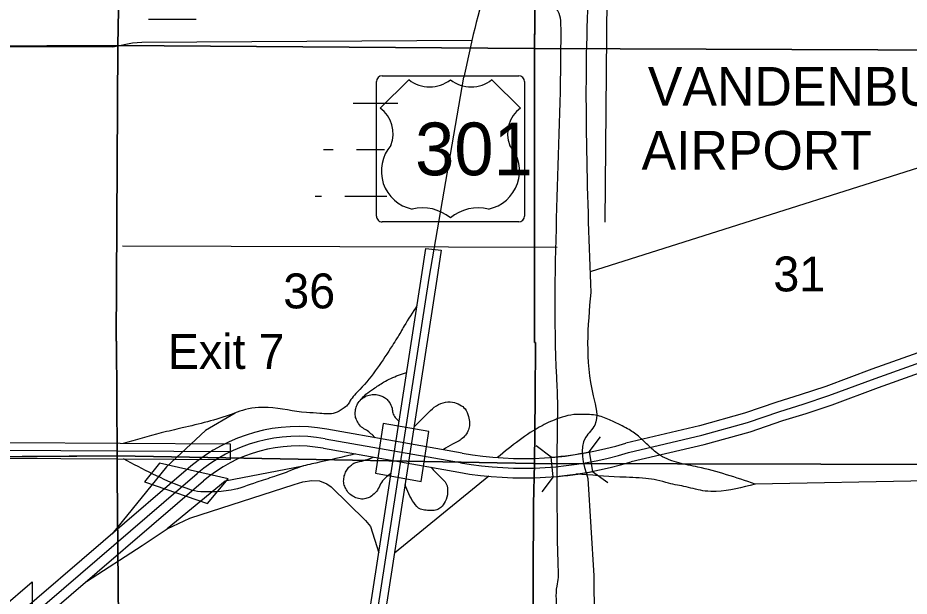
# Model space of a CAD drawing. Extents: x 380424 to 701066, y 1117407 to 1412949.
# Drawn here: x 535783 to 547281, y 1329706 to 1337166 of the extents above; entities that cross this region are included whole.
import ezdxf

# ---------------------------------------------------------------- set-up
doc = ezdxf.new("R2010")
doc.units = 0
for name, color, linetype in [('Airport Names', 7, 'Continuous'), ('Airport Runways', 7, 'Continuous'), ('Bridges   Interstate', 7, 'Continuous'), ('Interstate Divided Highway Outline and Fill', 7, 'Continuous'), ('Interstate Highway Center Lines', 7, 'Continuous'), ('Interstate Ramps', 7, 'Continuous'), ('Interstates Related Text', 7, 'Continuous'), ('Local Roads Paved', 7, 'Continuous'), ('Masks for Road Features', 7, 'Continuous'), ('Narrow Canals', 7, 'Continuous'), ('Roadshilelds US Highways', 7, 'Continuous'), ('Section Lines', 7, 'Continuous'), ('Section Numbers', 7, 'Continuous'), ('Swamps', 7, 'Continuous'), ('Township  and Range lines', 7, 'Continuous'), ('US Route Divided Highway Outline and Fill', 7, 'Continuous'), ('US Routes Highway Center Lines', 7, 'Continuous'), ('US Routes Ramps', 7, 'Continuous'), ('Wide Rivers and Canals', 7, 'Continuous')]:
    doc.layers.add(name, color=color, linetype=linetype)

msp = doc.modelspace()

# ---------------------------------------------------------------- linework, layer by layer
at = {"layer": 'Airport Runways'}
msp.add_line((543360, 1334528), (543390, 1337767), dxfattribs=at)
at = {"layer": 'Bridges   Interstate'}
for p, q in [((543155, 1331567), (543300, 1331760)), ((542663, 1331499), (542469, 1331644)), ((543155, 1331567), (543198, 1331314)), ((542687, 1331244), (542663, 1331499)), ((543198, 1331314), (543392, 1331170)), ((542687, 1331244), (542543, 1331051))]:
    msp.add_line(p, q, dxfattribs=at)
for radius, start, end in [(4499, 274.6171, 280.9509), (4755, 274.6598, 280.8792)]:
    msp.add_arc((542301, 1335983), radius, start, end, dxfattribs=at)
at = {"layer": 'Interstate Divided Highway Outline and Fill'}
for p, q in [((541515, 1331551), (539768, 1331861)), ((539724, 1331614), (541471, 1331305)), ((538016, 1331382), (526788, 1321753)), ((526951, 1321563), (538178, 1331192))]:
    msp.add_line(p, q, dxfattribs=at)
for points in [[(562203, 1335932), (559833, 1335443), (557187, 1334885), (555785, 1334587), (555357, 1334496), (554797, 1334384), (554351, 1334305), (553873, 1334226), (552898, 1334075), (551259, 1333826), (550430, 1333706), (549699, 1333596), (549349, 1333523), (549108, 1333457), (548722, 1333323), (548205, 1333134), (546799, 1332633), (546205, 1332411), (545877, 1332302), (545575, 1332208), (545158, 1332065), (544576, 1331905), (543625, 1331681)], [(543694, 1331441), (544638, 1331663), (545232, 1331826), (545652, 1331970), (545953, 1332064), (546288, 1332175), (546885, 1332398), (548290, 1332899), (548806, 1333087), (549182, 1333218), (549408, 1333280), (549743, 1333350), (550467, 1333459), (551296, 1333579), (552936, 1333828), (553913, 1333979), (554393, 1334058), (554843, 1334138), (555407, 1334252), (555837, 1334342), (557239, 1334640), (559884, 1335198), (562263, 1335689)]]:
    msp.add_lwpolyline(points, dxfattribs=at)
for centre, radius, start, end in [((539397, 1329771), 2122, 79.9464, 130.6156), ((542301, 1335983), 4502, 259.9473, 287.1027), ((539397, 1329771), 1872, 79.9464, 130.6156), ((542301, 1335983), 4752, 259.9473, 287.0515)]:
    msp.add_arc(centre, radius, start, end, dxfattribs=at)
at = {"layer": 'Interstate Highway Center Lines'}
for p, q in [((539746, 1331737), (541493, 1331428)), ((526869, 1321658), (538097, 1331287))]:
    msp.add_line(p, q, dxfattribs=at)
msp.add_lwpolyline([(543661, 1331561), (544607, 1331784), (545195, 1331946), (545614, 1332089), (545915, 1332183), (546247, 1332293), (546842, 1332515), (548248, 1333017), (548764, 1333205), (549145, 1333337), (549378, 1333401), (549721, 1333473), (550449, 1333582), (551278, 1333703), (552917, 1333952), (553893, 1334102), (554372, 1334182), (554820, 1334261), (555382, 1334374), (555811, 1334464), (557213, 1334762), (559859, 1335320), (562233, 1335810)], dxfattribs=at)
for centre, radius, start, end in [((539397, 1329771), 1997, 79.9464, 130.6156), ((542301, 1335983), 4627, 259.9473, 287.1027)]:
    msp.add_arc(centre, radius, start, end, dxfattribs=at)
at = {"layer": 'Interstate Ramps'}
for p, q in [((538587, 1332068), (538205, 1331844)), ((538205, 1331844), (537702, 1331374)), ((537702, 1331374), (537001, 1330511)), ((539462, 1331383), (538457, 1331189)), ((538457, 1331189), (537708, 1330573))]:
    msp.add_line(p, q, dxfattribs=at)
for points in [[(536668, 1329897), (537386, 1330359), (537708, 1330573), (538001, 1330712), (539346, 1331145), (539458, 1331180), (539574, 1331200), (539673, 1331194), (539768, 1331156), (539823, 1331117), (540269, 1330680), (540333, 1330603), (540439, 1330263)], [(541857, 1331252), (540641, 1330261)]]:
    msp.add_lwpolyline(points, dxfattribs=at)
for points in [[(540932, 1333455), (540767, 1333191), (540676, 1333036), (540616, 1332941), (540195, 1332372), (540067, 1332221), (540036, 1332172), (539979, 1332125), (539876, 1332069), (539679, 1332064), (539505, 1332074), (539012, 1332139), (538679, 1332102), (538547, 1332055), (537904, 1331876), (537632, 1331811), (537143, 1331676)], [(540215, 1332248), (540273, 1332310), (540371, 1332382), (540502, 1332466), (540595, 1332515), (540798, 1332590)], [(540392, 1331750), (540279, 1331847), (540218, 1331886), (540167, 1331949), (540141, 1332012), (540136, 1332077), (540148, 1332145), (540174, 1332198), (540228, 1332259), (540300, 1332295), (540370, 1332307), (540441, 1332300), (540491, 1332281), (540537, 1332252), (540574, 1332208), (540610, 1332131), (540620, 1332070), (540700, 1331957)], [(540892, 1331886), (541062, 1332059), (541155, 1332143), (541270, 1332200), (541389, 1332209), (541486, 1332174), (541552, 1332121), (541596, 1332023), (541610, 1331935), (541601, 1331869), (541570, 1331798), (541517, 1331741), (541460, 1331701), (541389, 1331666), (541271, 1331594)], [(545293, 1331152), (544554, 1331371), (544311, 1331424), (544072, 1331521), (543927, 1331640), (543790, 1331768), (543649, 1331865), (543455, 1331962), (543287, 1332029), (543079, 1332051), (542916, 1332042), (542766, 1332002), (542545, 1331905), (541972, 1331494)], [(540597, 1331289), (540461, 1331153), (540422, 1331074), (540378, 1331024), (540317, 1330980), (540255, 1330961), (540178, 1330964), (540111, 1330991), (540051, 1331036), (540013, 1331093), (539990, 1331155), (539988, 1331224), (540005, 1331289), (540034, 1331345), (540076, 1331389), (540117, 1331420), (540174, 1331439), (540234, 1331453), (540369, 1331500)], [(541112, 1331368), (541230, 1331247), (541310, 1331154), (541327, 1331044), (541296, 1330925), (541239, 1330850), (541186, 1330819), (541124, 1330810), (541049, 1330814), (540979, 1330828), (540890, 1330912), (540778, 1331147)], [(545293, 1331152), (544792, 1331057), (544651, 1331062), (544404, 1331115), (544178, 1331163), (544028, 1331203), (543883, 1331225), (543547, 1331243), (542991, 1331282)]]:
    msp.add_spline(points, degree=3, dxfattribs=at)
at = {"layer": 'Local Roads Paved'}
msp.add_lwpolyline([(541640, 1336873), (537382, 1336846), (537260, 1336838), (537008, 1336786), (533451, 1336795), (529188, 1336802)], dxfattribs=at)
at = {"layer": 'Masks for Road Features'}
for points in [[(540495, 1331935), (540395, 1331292), (540986, 1331187), (541086, 1331830)], [(537612, 1331421), (537417, 1331181), (538231, 1330900), (538496, 1331219)], [(535567, 1329545), (535968, 1329889), (535965, 1329030), (535564, 1328686)]]:
    msp.add_lwpolyline(points, close=True, dxfattribs=at)
at = {"layer": 'Narrow Canals'}
for points in [[(543170, 1333893), (548956, 1335727), (549784, 1336012), (550296, 1336159), (550877, 1336302), (551304, 1336370), (553215, 1336661), (554033, 1336656), (554936, 1336054), (555004, 1335975), (555078, 1335795), (555099, 1335595), (555036, 1333795)], [(542741, 1334205), (537133, 1334222)]]:
    msp.add_lwpolyline(points, dxfattribs=at)
at = {"layer": 'Roadshilelds US Highways'}
for p, q in [((540827, 1336368), (540458, 1336002)), ((540483, 1336418), (542244, 1336418)), ((540827, 1336368), (540827, 1336368)), ((541363, 1336366), (541363, 1336366)), ((542269, 1336002), (541899, 1336368)), ((540408, 1334609), (540408, 1336343)), ((542319, 1336343), (542319, 1334609)), ((542244, 1334534), (540483, 1334534))]:
    msp.add_line(p, q, dxfattribs=at)
for centre, radius, start, end in [((540483, 1336343), 75, 89.9997, 179.9997), ((541096, 1336704), 430, 231.2913, 308.3623), ((541630, 1336704), 430, 231.6372, 308.7082), ((542244, 1336343), 75, 359.9997, 89.9997), ((540216, 1335672), 409, 338.3053, 53.8196), ((542510, 1335672), 409, 126.1798, 201.6941), ((540973, 1335190), 501, 138.7828, 258.2375), ((541753, 1335190), 501, 281.7619, 41.2166), ((541004, 1334157), 558, 49.9099, 103.7763), ((541723, 1334157), 558, 76.2232, 130.0896), ((540483, 1334609), 75, 179.9997, 269.9997), ((542244, 1334609), 75, 269.9997, 359.9997)]:
    msp.add_arc(centre, radius, start, end, dxfattribs=at)
at = {"layer": 'Section Lines'}
for points in [[(537173, 1342106), (537073, 1336811), (535234, 1336799), (531783, 1336819), (531826, 1342126), (531827, 1342135), (535246, 1342146), (535245, 1342112)], [(542514, 1342048), (542447, 1336786), (542447, 1336772), (542442, 1336771), (537073, 1336811), (537173, 1342106), (537183, 1342102)], [(547978, 1342050), (547978, 1342044), (547983, 1336747), (542447, 1336772), (542447, 1336786), (542514, 1342048)], [(537073, 1336811), (537052, 1332993), (537057, 1332993), (537064, 1331516), (537057, 1331516), (535223, 1331502), (535213, 1331502), (535213, 1331495), (531771, 1331513), (531771, 1331535), (531758, 1333005), (531758, 1333010), (531783, 1336819), (535234, 1336799)], [(542447, 1336772), (542446, 1332977), (542463, 1332977), (542456, 1332264), (542449, 1331415), (542434, 1331415), (537064, 1331516), (537057, 1332993), (537052, 1332993), (537073, 1336811), (542442, 1336771)], [(547983, 1336747), (547988, 1332961), (547988, 1331406), (542449, 1331415), (542456, 1332264), (542463, 1332977), (542446, 1332977), (542447, 1336772)], [(537064, 1331516), (537064, 1331269), (537097, 1327507), (537097, 1326151), (535206, 1326165), (535196, 1326164), (535196, 1326158), (531764, 1326183), (531771, 1331513), (535213, 1331495), (535213, 1331502), (535223, 1331502), (537057, 1331516)], [(542449, 1331415), (542435, 1330892), (542414, 1326126), (542414, 1326122), (542409, 1326122), (537120, 1326151), (537097, 1326151), (537097, 1327507), (537064, 1331269), (537064, 1331516), (542434, 1331415)], [(547988, 1331406), (547984, 1326066), (547971, 1326066), (542414, 1326122), (542414, 1326126), (542435, 1330892), (542449, 1331415)]]:
    msp.add_lwpolyline(points, close=True, dxfattribs=at)
at = {"layer": 'Swamps'}
for p, q in [((537467, 1337149), (538067, 1337149)), ((540152, 1335466), (540511, 1335466))]:
    msp.add_line(p, q, dxfattribs=at)
for points in [[(538067, 1337149), (538084, 1337149)], [(540109, 1336066), (540602, 1336066)], [(540602, 1336066), (540685, 1336066)], [(539727, 1335466), (539852, 1335466)], [(539620, 1334866), (539702, 1334866)], [(540002, 1334866), (540544, 1334866)]]:
    msp.add_lwpolyline(points, dxfattribs=at)
at = {"layer": 'Township  and Range lines'}
for p, q in [((542514, 1342048), (542447, 1336786)), ((542447, 1336772), (542446, 1332977)), ((542447, 1336786), (542447, 1336772)), ((542446, 1332977), (542463, 1332977)), ((542463, 1332977), (542456, 1332264)), ((542456, 1332264), (542449, 1331415)), ((535223, 1331502), (537057, 1331516)), ((537057, 1331516), (537064, 1331516)), ((537064, 1331516), (542434, 1331415)), ((542434, 1331415), (542449, 1331415)), ((542449, 1331415), (542435, 1330892)), ((542449, 1331415), (547988, 1331406)), ((542435, 1330892), (542414, 1326126))]:
    msp.add_line(p, q, dxfattribs=at)
at = {"layer": 'US Route Divided Highway Outline and Fill'}
msp.add_lwpolyline([(539856, 1326496), (540989, 1333825), (541046, 1334189), (541245, 1334167), (541187, 1333793), (540054, 1326466)], dxfattribs=at)
msp.add_lwpolyline([(538525, 1331468), (538526, 1331668), (508633, 1331846), (508183, 1331848), (508183, 1331648), (508632, 1331646)], close=True, dxfattribs=at)
at = {"layer": 'US Routes Highway Center Lines'}
msp.add_line((547525, 1331193), (545293, 1331152), dxfattribs=at)
for points in [[(539955, 1326481), (541088, 1333809), (541538, 1336400)], [(538525, 1331568), (508633, 1331746), (496031, 1331821), (493112, 1331838)]]:
    msp.add_lwpolyline(points, dxfattribs=at)
msp.add_arc((556092, 1333486), 14843, 158.729, 168.6805, dxfattribs=at)
at = {"layer": 'US Routes Ramps'}
msp.add_spline([(540140, 1331541), (539628, 1331423), (539417, 1331370), (539293, 1331322), (539092, 1331249), (538864, 1331175), (538533, 1331073), (538404, 1331057), (538227, 1331050), (538062, 1331065), (537917, 1331110), (537146, 1331476)], degree=3, dxfattribs=at)
at = {"layer": 'Wide Rivers and Canals'}
msp.add_lwpolyline([(543136, 1331223), (543214, 1329968)], dxfattribs=at)
for points in [[(546050, 1342907), (546052, 1341883), (546052, 1341656), (546031, 1341450), (546000, 1341337), (545899, 1341099), (545807, 1340956), (545730, 1340868), (545539, 1340652), (545418, 1340520), (543251, 1338197), (543194, 1338104), (543168, 1338027), (543153, 1337909), (543137, 1337811), (543137, 1337564), (543132, 1337265), (543174, 1333621)], [(542742, 1331173), (542745, 1331900), (542748, 1332093), (542748, 1332197), (542745, 1332311), (542735, 1332533), (542790, 1336887), (542790, 1337002), (542753, 1337249), (542659, 1337364), (542512, 1337501), (542412, 1337558), (542213, 1337653), (541998, 1337705)], [(543174, 1333621), (543205, 1332288), (543225, 1331913), (543108, 1331754), (543136, 1331223)], [(542308, 1326777), (542308, 1326855), (542390, 1327022), (542522, 1327176), (542548, 1327191), (542592, 1327245), (542638, 1327308), (542720, 1327554), (542723, 1327644), (542739, 1329497), (542739, 1329837), (542756, 1329947), (542756, 1330031), (542742, 1331173)], [(543214, 1329968), (543214, 1329879), (543214, 1329825), (543226, 1329422)]]:
    msp.add_spline(points, degree=3, dxfattribs=at)

# ---------------------------------------------------------------- texts
at = {"layer": 'Airport Names'}
for s, p in [('VANDENBURG', (543910, 1336032)), ('AIRPORT', (543829, 1335207))]:
    msp.add_text(s, height=500, rotation=0.0006, dxfattribs=at).set_placement(p)
at = {"layer": 'Interstates Related Text'}
msp.add_text('Exit 7', height=450, dxfattribs=at).set_placement((537717, 1332637))
at = {"layer": 'Roadshilelds US Highways'}
msp.add_text('301', height=680, rotation=359.9997, dxfattribs=at).set_placement((540908, 1335135))
at = {"layer": 'Section Numbers'}
for s, p in [('31', (545529, 1333637)), ('36', (539207, 1333418))]:
    msp.add_text(s, height=450, dxfattribs=at).set_placement(p)

doc.saveas('drawing.dxf')
